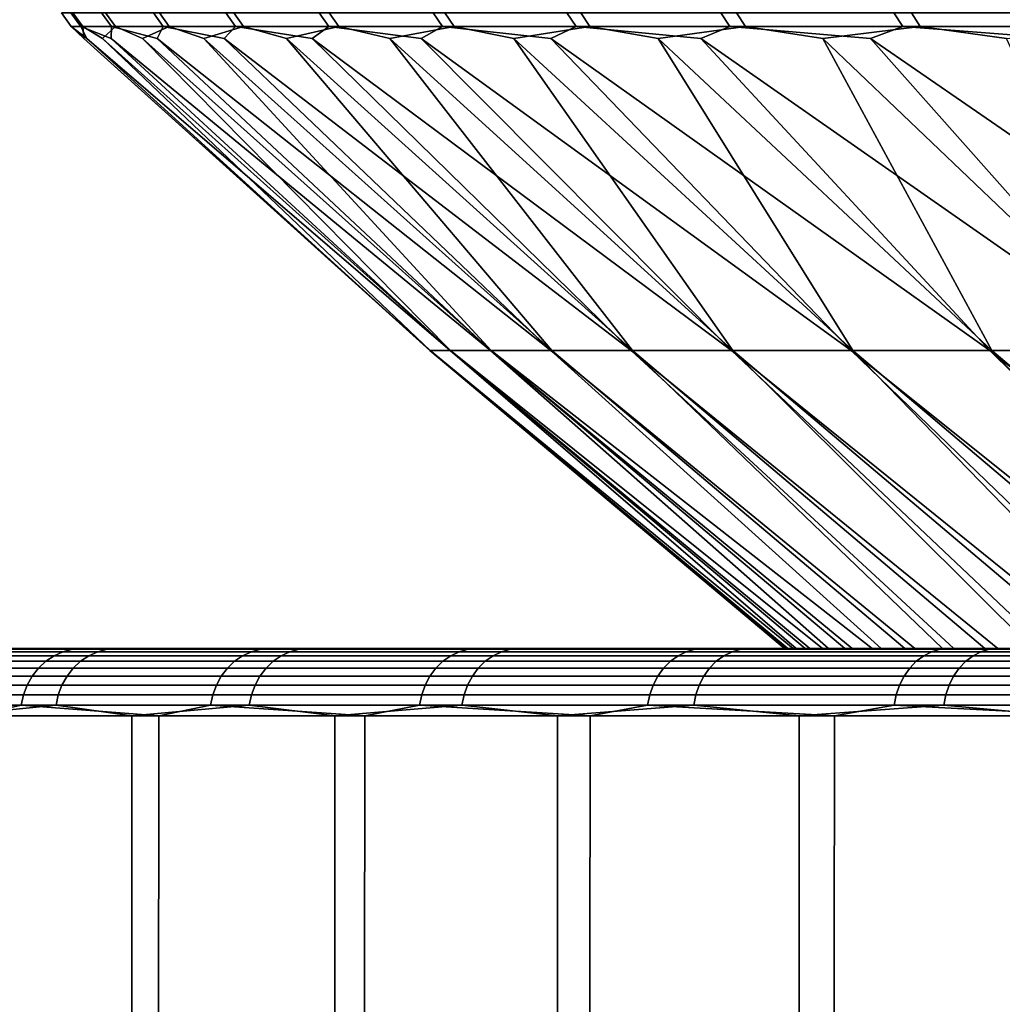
# Model space of a CAD drawing. Header units: metres. Extents: x -240 to 45, y -77 to 27.
# Tile 633 of 656: x 1.2 to 3.4, y -62.74 to -60.55. Entities that reach past the tile are written whole.
import ezdxf

# ---------------------------------------------------------------- set-up
doc = ezdxf.new("R2010")
doc.units = ezdxf.units.M
doc.layers.add('solid_102011X2', color=7, linetype='CONTINUOUS')

msp = doc.modelspace()

# ---------------------------------------------------------------- linework, layer by layer
at = {"layer": 'solid_102011X2'}
for points in [[(1.31918, -60.562321, 101.644112), (1.344963, -60.562321, 102.568932), (1.323127, -60.532379, 102.570091), (1.297312, -60.532379, 101.644165)], [(1.340475, -60.562321, 100.719177), (1.31918, -60.562321, 101.644112), (1.297312, -60.532379, 101.644165), (1.318634, -60.532379, 100.718117)], [(1.408796, -60.562321, 99.796524), (1.340475, -60.562321, 100.719177), (1.318634, -60.532379, 100.718117), (1.387037, -60.532379, 99.794357)], [(1.344963, -60.562321, 102.568932), (1.41776, -60.562321, 103.491241), (1.396012, -60.532379, 103.493515), (1.323127, -60.532379, 102.570091)], [(1.523964, -60.562321, 98.878548), (1.408796, -60.562321, 99.796524), (1.387037, -60.532379, 99.794357), (1.502343, -60.532379, 98.875275)], [(1.41776, -60.562321, 103.491241), (1.537381, -60.562321, 104.408646), (1.515777, -60.532379, 104.412025), (1.396012, -60.532379, 103.493515)], [(1.685682, -60.562321, 97.967613), (1.523964, -60.562321, 98.878548), (1.502343, -60.532379, 98.875275), (1.664256, -60.532379, 97.963242)], [(1.537381, -60.562321, 104.408646), (1.703517, -60.562321, 105.318787), (1.682113, -60.532379, 105.323257), (1.515777, -60.532379, 104.412025)], [(1.89353, -60.562321, 97.066086), (1.685682, -60.562321, 97.967613), (1.664256, -60.532379, 97.963242), (1.872354, -60.532379, 97.060631)], [(1.703517, -60.562321, 105.318787), (1.915738, -60.562321, 106.219299), (1.894588, -60.532379, 106.224854), (1.682113, -60.532379, 105.323257)], [(2.146971, -60.562321, 96.1763), (1.89353, -60.562321, 97.066086), (1.872354, -60.532379, 97.060631), (2.126099, -60.532379, 96.169777)], [(1.915738, -60.562321, 106.219299), (2.173493, -60.562321, 107.107841), (2.152654, -60.532379, 107.114471), (1.894588, -60.532379, 106.224854)], [(2.445348, -60.562321, 95.300552), (2.146971, -60.562321, 96.1763), (2.126099, -60.532379, 96.169777), (2.424835, -60.532379, 95.292976)], [(2.173493, -60.562321, 107.107841), (2.476116, -60.562321, 107.982124), (2.455641, -60.532379, 107.989807), (2.152654, -60.532379, 107.114471)], [(2.787888, -60.562321, 94.441124), (2.445348, -60.562321, 95.300552), (2.424835, -60.532379, 95.292976), (2.767788, -60.532379, 94.432518)], [(2.476116, -60.562321, 107.982124), (2.822823, -60.562321, 108.839882), (2.802764, -60.532379, 108.848595), (2.455641, -60.532379, 107.989807)], [(3.173705, -60.562321, 93.600235), (2.787888, -60.562321, 94.441124), (2.767788, -60.532379, 94.432518), (3.154068, -60.532379, 93.590614)], [(2.822823, -60.562321, 108.839882), (3.212715, -60.562321, 109.678894), (3.193126, -60.532379, 109.688614), (2.802764, -60.532379, 108.848595)], [(3.601799, -60.562321, 92.78006), (3.173705, -60.562321, 93.600235), (3.154068, -60.532379, 93.590614), (3.582678, -60.532379, 92.769447)], [(3.212715, -60.562321, 109.678894), (3.644784, -60.562321, 110.496986), (3.625715, -60.532379, 110.507683), (3.193126, -60.532379, 109.688614)], [(1.31918, -60.562321, 101.644112), (1.35413, -60.589287, 101.00769), (2.119257, -61.284962, 101.162712), (1.347655, -60.589287, 101.940277)], [(1.31918, -60.562321, 101.644112), (1.340475, -60.562321, 100.719177), (1.35413, -60.589287, 101.00769)], [(1.344963, -60.562321, 102.568932), (1.31918, -60.562321, 101.644112), (1.347655, -60.589287, 101.940277)], [(1.340475, -60.562321, 100.719177), (1.408486, -60.589287, 100.076668), (2.164147, -61.284962, 100.277252), (1.35413, -60.589287, 101.00769)], [(1.340475, -60.562321, 100.719177), (1.408796, -60.562321, 99.796524), (1.408486, -60.589287, 100.076668)], [(1.344963, -60.562321, 102.568932), (1.347655, -60.589287, 101.940277), (2.119563, -61.284962, 102.049309), (1.389077, -60.589287, 102.871964)], [(1.41776, -60.562321, 103.491241), (1.344963, -60.562321, 102.568932), (1.389077, -60.589287, 102.871964)], [(1.41776, -60.562321, 103.491241), (1.389077, -60.589287, 102.871964), (2.165066, -61.284962, 102.934731), (1.478288, -60.589287, 103.800301)], [(1.408796, -60.562321, 99.796524), (1.510579, -60.589287, 99.149666), (2.254117, -61.284962, 99.395233), (1.408486, -60.589287, 100.076668)], [(1.408796, -60.562321, 99.796524), (1.523964, -60.562321, 98.878548), (1.510579, -60.589287, 99.149666)], [(1.537381, -60.562321, 104.408646), (1.41776, -60.562321, 103.491241), (1.478288, -60.589287, 103.800301)], [(1.537381, -60.562321, 104.408646), (1.478288, -60.589287, 103.800301), (2.255646, -61.284962, 103.816689), (1.615051, -60.589287, 104.722824)], [(1.523964, -60.562321, 98.878548), (1.66014, -60.589287, 98.229126), (2.388933, -61.284962, 98.518951), (1.510579, -60.589287, 99.149666)], [(1.523964, -60.562321, 98.878548), (1.685682, -60.562321, 97.967613), (1.66014, -60.589287, 98.229126)], [(1.703517, -60.562321, 105.318787), (1.537381, -60.562321, 104.408646), (1.615051, -60.589287, 104.722824)], [(1.703517, -60.562321, 105.318787), (1.615051, -60.589287, 104.722824), (2.391068, -61.284962, 104.692879), (1.799007, -60.589287, 105.637108)], [(1.685682, -60.562321, 97.967613), (1.856773, -60.589287, 97.317482), (2.568245, -61.284962, 97.650681), (1.66014, -60.589287, 98.229126)], [(1.685682, -60.562321, 97.967613), (1.89353, -60.562321, 97.066086), (1.856773, -60.589287, 97.317482)], [(1.915738, -60.562321, 106.219299), (1.703517, -60.562321, 105.318787), (1.799007, -60.589287, 105.637108)], [(1.915738, -60.562321, 106.219299), (1.799007, -60.589287, 105.637108), (2.570981, -61.284962, 105.561028), (2.029669, -60.589287, 106.540741)], [(1.89353, -60.562321, 97.066086), (2.099961, -60.589287, 96.417137), (2.791586, -61.284962, 96.792679), (1.856773, -60.589287, 97.317482)], [(1.89353, -60.562321, 97.066086), (2.146971, -60.562321, 96.1763), (2.099961, -60.589287, 96.417137)], [(2.173493, -60.562321, 107.107841), (1.915738, -60.562321, 106.219299), (2.029669, -60.589287, 106.540741)], [(2.173493, -60.562321, 107.107841), (2.029669, -60.589287, 106.540741), (2.794915, -61.284962, 106.418877), (2.306429, -60.589287, 107.431343)], [(2.146971, -60.562321, 96.1763), (2.389062, -60.589287, 95.530472), (3.058376, -61.284962, 95.947174), (2.099961, -60.589287, 96.417137)], [(2.146971, -60.562321, 96.1763), (2.445348, -60.562321, 95.300552), (2.389062, -60.589287, 95.530472)], [(2.476116, -60.562321, 107.982124), (2.173493, -60.562321, 107.107841), (2.306429, -60.589287, 107.431343)], [(2.476116, -60.562321, 107.982124), (2.306429, -60.589287, 107.431343), (3.062289, -61.284962, 107.264198), (2.628557, -60.589287, 108.306549)], [(2.445348, -60.562321, 95.300552), (2.723312, -60.589287, 94.659813), (3.36792, -61.284962, 95.116371), (2.389062, -60.589287, 95.530472)], [(2.445348, -60.562321, 95.300552), (2.787888, -60.562321, 94.441124), (2.723312, -60.589287, 94.659813)], [(2.822823, -60.562321, 108.839882), (2.476116, -60.562321, 107.982124), (2.628557, -60.589287, 108.306549)], [(2.822823, -60.562321, 108.839882), (2.628557, -60.589287, 108.306549), (3.372408, -61.284962, 108.094788), (2.995203, -60.589287, 109.164062)], [(2.787888, -60.562321, 94.441124), (3.10183, -60.589287, 93.807472), (3.719414, -61.284962, 94.302429), (2.723312, -60.589287, 94.659813)], [(2.787888, -60.562321, 94.441124), (3.173705, -60.562321, 93.600235), (3.10183, -60.589287, 93.807472)], [(3.212715, -60.562321, 109.678894), (2.822823, -60.562321, 108.839882), (2.995203, -60.589287, 109.164062)], [(3.212715, -60.562321, 109.678894), (2.995203, -60.589287, 109.164062), (3.724465, -61.284962, 108.908485), (3.405399, -60.589287, 110.001617)], [(3.173705, -60.562321, 93.600235), (3.523617, -60.589287, 92.9757), (4.111944, -61.284962, 93.507462), (3.10183, -60.589287, 93.807472)], [(3.173705, -60.562321, 93.600235), (3.601799, -60.562321, 92.78006), (3.523617, -60.589287, 92.9757)], [(3.644784, -60.562321, 110.496986), (3.212715, -60.562321, 109.678894), (3.405399, -60.589287, 110.001617)], [(1.347655, -60.589287, 101.940277), (2.119257, -61.284962, 101.162712), (2.119563, -61.284962, 102.049309)], [(1.35413, -60.589287, 101.00769), (2.164147, -61.284962, 100.277252), (2.119257, -61.284962, 101.162712)], [(1.389077, -60.589287, 102.871964), (2.119563, -61.284962, 102.049309), (2.165066, -61.284962, 102.934731)], [(1.408486, -60.589287, 100.076668), (2.254117, -61.284962, 99.395233), (2.164147, -61.284962, 100.277252)], [(1.478288, -60.589287, 103.800301), (2.165066, -61.284962, 102.934731), (2.255646, -61.284962, 103.816689)], [(1.510579, -60.589287, 99.149666), (2.388933, -61.284962, 98.518951), (2.254117, -61.284962, 99.395233)], [(1.615051, -60.589287, 104.722824), (2.255646, -61.284962, 103.816689), (2.391068, -61.284962, 104.692879)], [(1.66014, -60.589287, 98.229126), (2.568245, -61.284962, 97.650681), (2.388933, -61.284962, 98.518951)], [(1.799007, -60.589287, 105.637108), (2.391068, -61.284962, 104.692879), (2.570981, -61.284962, 105.561028)], [(1.856773, -60.589287, 97.317482), (2.791586, -61.284962, 96.792679), (2.568245, -61.284962, 97.650681)], [(2.029669, -60.589287, 106.540741), (2.570981, -61.284962, 105.561028), (2.794915, -61.284962, 106.418877)], [(2.099961, -60.589287, 96.417137), (3.058376, -61.284962, 95.947174), (2.791586, -61.284962, 96.792679)], [(2.306429, -60.589287, 107.431343), (2.794915, -61.284962, 106.418877), (3.062289, -61.284962, 107.264198)], [(2.389062, -60.589287, 95.530472), (3.36792, -61.284962, 95.116371), (3.058376, -61.284962, 95.947174)], [(2.628557, -60.589287, 108.306549), (3.062289, -61.284962, 107.264198), (3.372408, -61.284962, 108.094788)], [(2.723312, -60.589287, 94.659813), (3.719414, -61.284962, 94.302429), (3.36792, -61.284962, 95.116371)], [(2.995203, -60.589287, 109.164062), (3.372408, -61.284962, 108.094788), (3.724465, -61.284962, 108.908485)], [(3.10183, -60.589287, 93.807472), (4.111944, -61.284962, 93.507462), (3.719414, -61.284962, 94.302429)], [(2.119563, -61.284962, 102.049309), (2.119257, -61.284962, 101.162712), (2.909798, -61.950001, 101.538139), (2.913902, -61.950001, 101.974129)], [(2.119257, -61.284962, 101.162712), (2.91715, -61.950001, 101.10231), (2.909798, -61.950001, 101.538139)], [(2.119257, -61.284962, 101.162712), (2.164147, -61.284962, 100.277252), (2.935954, -61.950001, 100.66671), (2.91715, -61.950001, 101.10231)], [(2.165066, -61.284962, 102.934731), (2.119563, -61.284962, 102.049309), (2.929456, -61.950001, 102.409737), (2.956456, -61.950001, 102.84491)], [(2.119563, -61.284962, 102.049309), (2.913902, -61.950001, 101.974129), (2.929456, -61.950001, 102.409737)], [(2.164147, -61.284962, 100.277252), (2.966193, -61.950001, 100.231857), (2.935954, -61.950001, 100.66671)], [(2.164147, -61.284962, 100.277252), (2.254117, -61.284962, 99.395233), (3.00785, -61.950001, 99.797874), (2.966193, -61.950001, 100.231857)], [(2.255646, -61.284962, 103.816689), (2.165066, -61.284962, 102.934731), (2.994873, -61.950001, 103.279106), (3.044696, -61.950001, 103.71225)], [(2.165066, -61.284962, 102.934731), (2.956456, -61.950001, 102.84491), (2.994873, -61.950001, 103.279106)], [(2.254117, -61.284962, 99.395233), (3.060894, -61.950001, 99.365181), (3.00785, -61.950001, 99.797874)], [(2.254117, -61.284962, 99.395233), (2.388933, -61.284962, 98.518951), (3.125288, -61.950001, 98.934021), (3.060894, -61.950001, 99.365181)], [(2.255646, -61.284962, 103.816689), (3.105871, -61.950001, 104.143845), (3.178375, -61.950001, 104.573753), (2.391068, -61.284962, 104.692879)], [(2.255646, -61.284962, 103.816689), (3.044696, -61.950001, 103.71225), (3.105871, -61.950001, 104.143845)], [(2.388933, -61.284962, 98.518951), (3.200994, -61.950001, 98.504684), (3.125288, -61.950001, 98.934021)], [(2.388933, -61.284962, 98.518951), (2.568245, -61.284962, 97.650681), (3.287943, -61.950001, 98.077522), (3.200994, -61.950001, 98.504684)], [(2.570981, -61.284962, 105.561028), (2.391068, -61.284962, 104.692879), (3.178375, -61.950001, 104.573753), (3.262142, -61.950001, 105.001556)], [(2.568245, -61.284962, 97.650681), (3.386104, -61.950001, 97.652733), (3.287943, -61.950001, 98.077522)], [(2.568245, -61.284962, 97.650681), (2.791586, -61.284962, 96.792679), (3.495368, -61.950001, 97.230743), (3.386104, -61.950001, 97.652733)], [(2.794915, -61.284962, 106.418877), (2.570981, -61.284962, 105.561028), (3.357123, -61.950001, 105.427032), (3.463256, -61.950001, 105.849876)], [(2.570981, -61.284962, 105.561028), (3.262142, -61.950001, 105.001556), (3.357123, -61.950001, 105.427032)], [(2.791586, -61.284962, 96.792679), (3.615713, -61.950001, 96.811676), (3.495368, -61.950001, 97.230743)], [(2.791586, -61.284962, 96.792679), (3.058376, -61.284962, 95.947174), (3.746991, -61.950001, 96.396027), (3.615713, -61.950001, 96.811676)], [(3.062289, -61.284962, 107.264198), (2.794915, -61.284962, 106.418877), (3.580449, -61.950001, 106.269745), (3.708655, -61.950001, 106.686455)], [(2.794915, -61.284962, 106.418877), (3.463256, -61.950001, 105.849876), (3.580449, -61.950001, 106.269745)], [(3.058376, -61.284962, 95.947174), (3.889185, -61.950001, 95.983856), (3.746991, -61.950001, 96.396027)], [(3.058376, -61.284962, 95.947174), (3.36792, -61.284962, 95.116371), (4.042118, -61.950001, 95.575676), (3.889185, -61.950001, 95.983856)], [(3.372408, -61.284962, 108.094788), (3.062289, -61.284962, 107.264198), (3.847737, -61.950001, 107.099571), (3.997663, -61.950001, 107.508987)], [(3.062289, -61.284962, 107.264198), (3.708655, -61.950001, 106.686455), (3.847737, -61.950001, 107.099571)], [(3.36792, -61.284962, 95.116371), (4.205767, -61.950001, 95.171539), (4.042118, -61.950001, 95.575676)], [(3.36792, -61.284962, 95.116371), (3.719414, -61.284962, 94.302429), (4.379933, -61.950001, 94.771957), (4.205767, -61.950001, 95.171539)], [(3.724465, -61.284962, 108.908485), (3.372408, -61.284962, 108.094788), (4.158251, -61.950001, 107.914223), (4.329479, -61.950001, 108.315201)], [(3.372408, -61.284962, 108.094788), (3.997663, -61.950001, 107.508987), (4.158251, -61.950001, 107.914223)], [(-0.202733, -61.950001, 103.021446), (3.178375, -61.950001, 104.573753), (3.105871, -61.950001, 104.143845), (-0.249099, -61.950001, 102.037315)], [(-0.249099, -61.950001, 102.037315), (3.105871, -61.950001, 104.143845), (3.044696, -61.950001, 103.71225)], [(-0.249099, -61.950001, 102.037315), (3.044696, -61.950001, 103.71225), (2.994873, -61.950001, 103.279106)], [(-0.249099, -61.950001, 102.037315), (2.994873, -61.950001, 103.279106), (2.956456, -61.950001, 102.84491), (-0.246338, -61.950001, 101.052017)], [(-0.246338, -61.950001, 101.052017), (2.956456, -61.950001, 102.84491), (2.929456, -61.950001, 102.409737)], [(-0.246338, -61.950001, 101.052017), (2.929456, -61.950001, 102.409737), (2.913902, -61.950001, 101.974129), (-0.194441, -61.950001, 100.067978)], [(-0.107356, -61.950001, 104.002045), (3.357123, -61.950001, 105.427032), (3.262142, -61.950001, 105.001556), (-0.202733, -61.950001, 103.021446)], [(-0.202733, -61.950001, 103.021446), (3.262142, -61.950001, 105.001556), (3.178375, -61.950001, 104.573753)], [(-0.194441, -61.950001, 100.067978), (2.913902, -61.950001, 101.974129), (2.909798, -61.950001, 101.538139)], [(-0.194441, -61.950001, 100.067978), (2.909798, -61.950001, 101.538139), (2.91715, -61.950001, 101.10231)], [(-0.194441, -61.950001, 100.067978), (2.91715, -61.950001, 101.10231), (2.935954, -61.950001, 100.66671), (-0.093542, -61.950001, 99.087784)], [(0.0368, -61.950001, 104.976692), (3.708655, -61.950001, 106.686455), (3.580449, -61.950001, 106.269745), (-0.107356, -61.950001, 104.002045)], [(-0.107356, -61.950001, 104.002045), (3.580449, -61.950001, 106.269745), (3.463256, -61.950001, 105.849876)], [(-0.107356, -61.950001, 104.002045), (3.463256, -61.950001, 105.849876), (3.357123, -61.950001, 105.427032)], [(-0.093542, -61.950001, 99.087784), (2.935954, -61.950001, 100.66671), (2.966193, -61.950001, 100.231857)], [(-0.093542, -61.950001, 99.087784), (2.966193, -61.950001, 100.231857), (3.00785, -61.950001, 99.797874), (0.056071, -61.950001, 98.114059)], [(0.229375, -61.950001, 105.942955), (4.158251, -61.950001, 107.914223), (3.997663, -61.950001, 107.508987), (0.0368, -61.950001, 104.976692)], [(0.0368, -61.950001, 104.976692), (3.997663, -61.950001, 107.508987), (3.847737, -61.950001, 107.099571)], [(0.0368, -61.950001, 104.976692), (3.847737, -61.950001, 107.099571), (3.708655, -61.950001, 106.686455)], [(0.056071, -61.950001, 98.114059), (3.00785, -61.950001, 99.797874), (3.060894, -61.950001, 99.365181)], [(0.056071, -61.950001, 98.114059), (3.060894, -61.950001, 99.365181), (3.125288, -61.950001, 98.934021), (0.253992, -61.950001, 97.149231)], [(0.46989, -61.950001, 106.898407), (4.703187, -61.950001, 109.102867), (4.511133, -61.950001, 108.711433), (0.229375, -61.950001, 105.942955)], [(0.229375, -61.950001, 105.942955), (4.511133, -61.950001, 108.711433), (4.329479, -61.950001, 108.315201)], [(0.229375, -61.950001, 105.942955), (4.329479, -61.950001, 108.315201), (4.158251, -61.950001, 107.914223)], [(0.253992, -61.950001, 97.149231), (3.125288, -61.950001, 98.934021), (3.200994, -61.950001, 98.504684)], [(0.253992, -61.950001, 97.149231), (3.200994, -61.950001, 98.504684), (3.287943, -61.950001, 98.077522)], [(0.253992, -61.950001, 97.149231), (3.287943, -61.950001, 98.077522), (3.386104, -61.950001, 97.652733), (0.49979, -61.950001, 96.195351)], [(0.757745, -61.950001, 107.840675), (5.33999, -61.950001, 110.244812), (5.117754, -61.950001, 109.869804), (0.46989, -61.950001, 106.898407)], [(0.46989, -61.950001, 106.898407), (5.117754, -61.950001, 109.869804), (4.905409, -61.950001, 109.489014)], [(0.46989, -61.950001, 106.898407), (4.905409, -61.950001, 109.489014), (4.703187, -61.950001, 109.102867)], [(0.49979, -61.950001, 96.195351), (3.386104, -61.950001, 97.652733), (3.495368, -61.950001, 97.230743)], [(0.49979, -61.950001, 96.195351), (3.495368, -61.950001, 97.230743), (3.615713, -61.950001, 96.811676), (0.792995, -61.950001, 95.254448)], [(1.092224, -61.950001, 108.767426), (6.06477, -61.950001, 111.333099), (5.813675, -61.950001, 110.97673), (0.757745, -61.950001, 107.840675)], [(0.757745, -61.950001, 107.840675), (5.813675, -61.950001, 110.97673), (5.572034, -61.950001, 110.613899)], [(0.757745, -61.950001, 107.840675), (5.572034, -61.950001, 110.613899), (5.33999, -61.950001, 110.244812)], [(0.792995, -61.950001, 95.254448), (3.615713, -61.950001, 96.811676), (3.746991, -61.950001, 96.396027)], [(0.792995, -61.950001, 95.254448), (3.746991, -61.950001, 96.396027), (3.889185, -61.950001, 95.983856), (1.132868, -61.950001, 94.329063)], [(1.307917, -61.951283, 93.852341), (1.291789, -61.950001, 93.840294), (0.874863, -61.950001, 94.735107), (0.927286, -61.950001, 94.758484)], [(0.946654, -61.951817, 94.478165), (0.874863, -61.950001, 94.735107), (1.291789, -61.950001, 93.840294), (1.240653, -61.950001, 93.814194)], [(0.898786, -61.951283, 108.30619), (0.879645, -61.950001, 108.31076), (1.184185, -61.950001, 109.252022), (1.237685, -61.950001, 109.231499)], [(0.898786, -61.951283, 108.30619), (1.237685, -61.950001, 109.231499), (1.256509, -61.951283, 109.225822)], [(1.092224, -61.950001, 108.767426), (0.898786, -61.951283, 108.30619), (1.256509, -61.951283, 109.225822)], [(0.92526, -61.957291, 94.469948), (1.300834, -61.957291, 93.55954), (1.280915, -61.966286, 93.550743), (0.904929, -61.966286, 94.462143)], [(1.300834, -61.957291, 93.55954), (0.92526, -61.957291, 94.469948), (0.946654, -61.951817, 94.478165), (1.321796, -61.951817, 93.568802)], [(1.307917, -61.951283, 93.852341), (0.927286, -61.950001, 94.758484), (0.944052, -61.951283, 94.769562)], [(1.132868, -61.950001, 94.329063), (1.307917, -61.951283, 93.852341), (0.944052, -61.951283, 94.769562)], [(1.321796, -61.951817, 93.568802), (0.946654, -61.951817, 94.478165), (1.240653, -61.950001, 93.814194)], [(1.378272, -61.957291, 109.813499), (0.99404, -61.957291, 108.906715), (0.973785, -61.966286, 108.914711), (1.358438, -61.966286, 109.822487)], [(0.99404, -61.957291, 108.906715), (1.378272, -61.957291, 109.813499), (1.399145, -61.951817, 109.804039), (1.015356, -61.951817, 108.8983)], [(1.015356, -61.951817, 108.8983), (1.399145, -61.951817, 109.804039), (1.184185, -61.950001, 109.252022)], [(1.4725, -61.950001, 109.676346), (7.455752, -61.950001, 113.009415), (7.16009, -61.950001, 112.688972), (1.092224, -61.950001, 108.767426)], [(1.092224, -61.950001, 108.767426), (7.16009, -61.950001, 112.688972), (6.87302, -61.950001, 112.360947)], [(1.092224, -61.950001, 108.767426), (6.87302, -61.950001, 112.360947), (6.594609, -61.950001, 112.025429)], [(1.092224, -61.950001, 108.767426), (6.594609, -61.950001, 112.025429), (6.325157, -61.950001, 111.682762)], [(1.092224, -61.950001, 108.767426), (6.325157, -61.950001, 111.682762), (6.06477, -61.950001, 111.333099)], [(1.4725, -61.950001, 109.676346), (1.092224, -61.950001, 108.767426), (1.256509, -61.951283, 109.225822)], [(1.132868, -61.950001, 94.329063), (3.889185, -61.950001, 95.983856), (4.042118, -61.950001, 95.575676)], [(1.132868, -61.950001, 94.329063), (4.042118, -61.950001, 95.575676), (4.205767, -61.950001, 95.171539)], [(1.132868, -61.950001, 94.329063), (4.205767, -61.950001, 95.171539), (4.379933, -61.950001, 94.771957), (1.518303, -61.950001, 93.422188)], [(1.132868, -61.950001, 94.329063), (1.518303, -61.950001, 93.422188), (1.307917, -61.951283, 93.852341)], [(1.399145, -61.951817, 109.804039), (1.588872, -61.950001, 110.156517), (1.237685, -61.950001, 109.231499), (1.184185, -61.950001, 109.252022)], [(1.256509, -61.951283, 109.225822), (1.237685, -61.950001, 109.231499), (1.588872, -61.950001, 110.156517), (1.641221, -61.950001, 110.133224)], [(1.717088, -61.951283, 92.954414), (1.701655, -61.950001, 92.941429), (1.240653, -61.950001, 93.814194), (1.291789, -61.950001, 93.840294)], [(1.321796, -61.951817, 93.568802), (1.240653, -61.950001, 93.814194), (1.701655, -61.950001, 92.941429), (1.651946, -61.950001, 92.912682)], [(1.256509, -61.951283, 109.225822), (1.641221, -61.950001, 110.133224), (1.659666, -61.951283, 110.126465)], [(1.4725, -61.950001, 109.676346), (1.256509, -61.951283, 109.225822), (1.659666, -61.951283, 110.126465)], [(1.300834, -61.957291, 93.55954), (1.720999, -61.957291, 92.668831), (1.701539, -61.966286, 92.659058), (1.280915, -61.966286, 93.550743)], [(1.717088, -61.951283, 92.954414), (1.291789, -61.950001, 93.840294), (1.307917, -61.951283, 93.852341)], [(1.720999, -61.957291, 92.668831), (1.300834, -61.957291, 93.55954), (1.321796, -61.951817, 93.568802), (1.741477, -61.951817, 92.679123)], [(1.518303, -61.950001, 93.422188), (1.717088, -61.951283, 92.954414), (1.307917, -61.951283, 93.852341)], [(1.741477, -61.951817, 92.679123), (1.321796, -61.951817, 93.568802), (1.651946, -61.950001, 92.912682)], [(1.806905, -61.957291, 110.700165), (1.378272, -61.957291, 109.813499), (1.358438, -61.966286, 109.822487), (1.787539, -61.966286, 110.710121)], [(1.378272, -61.957291, 109.813499), (1.806905, -61.957291, 110.700165), (1.827284, -61.951817, 110.689682), (1.399145, -61.951817, 109.804039)], [(1.399145, -61.951817, 109.804039), (1.827284, -61.951817, 110.689682), (1.588872, -61.950001, 110.156517)], [(10.463417, -61.950001, 115.515121), (10.464266, -61.950001, 115.513809), (10.101808, -61.950001, 115.271599), (1.4725, -61.950001, 109.676346)], [(1.4725, -61.950001, 109.676346), (10.101808, -61.950001, 115.271599), (9.745815, -61.950001, 115.019928)], [(1.4725, -61.950001, 109.676346), (9.745815, -61.950001, 115.019928), (9.396602, -61.950001, 114.759026)], [(1.4725, -61.950001, 109.676346), (9.396602, -61.950001, 114.759026), (9.054302, -61.950001, 114.488991)], [(1.4725, -61.950001, 109.676346), (9.054302, -61.950001, 114.488991), (8.719289, -61.950001, 114.210114)], [(1.4725, -61.950001, 109.676346), (8.719289, -61.950001, 114.210114), (8.391637, -61.950001, 113.922455)], [(1.4725, -61.950001, 109.676346), (8.391637, -61.950001, 113.922455), (8.071743, -61.950001, 113.626373)], [(1.4725, -61.950001, 109.676346), (8.071743, -61.950001, 113.626373), (7.759651, -61.950001, 113.321899)], [(1.4725, -61.950001, 109.676346), (7.759651, -61.950001, 113.321899), (7.455752, -61.950001, 113.009415)], [(10.463417, -61.950001, 115.515121), (1.4725, -61.950001, 109.676346), (1.897626, -61.950001, 110.565186)], [(1.897626, -61.950001, 110.565186), (1.4725, -61.950001, 109.676346), (1.659666, -61.951283, 110.126465)], [(1.518303, -61.950001, 93.422188), (4.379933, -61.950001, 94.771957), (4.56458, -61.950001, 94.376991)], [(1.518303, -61.950001, 93.422188), (4.56458, -61.950001, 94.376991), (4.759505, -61.950001, 93.987091), (1.947917, -61.950001, 92.536758)], [(1.518303, -61.950001, 93.422188), (1.947917, -61.950001, 92.536758), (1.717088, -61.951283, 92.954414)], [(1.827284, -61.951817, 110.689682), (2.03819, -61.950001, 111.039688), (1.641221, -61.950001, 110.133224), (1.588872, -61.950001, 110.156517)], [(1.659666, -61.951283, 110.126465), (1.641221, -61.950001, 110.133224), (2.03819, -61.950001, 111.039688), (2.089245, -61.950001, 111.013695)], [(2.107718, -61.950001, 92.032822), (1.651946, -61.950001, 92.912682), (2.155862, -61.950001, 92.064133), (2.65328, -61.950001, 91.210587)], [(2.170546, -61.951283, 92.078018), (2.155862, -61.950001, 92.064133), (1.651946, -61.950001, 92.912682), (1.701655, -61.950001, 92.941429)], [(1.741477, -61.951817, 92.679123), (1.651946, -61.950001, 92.912682), (2.107718, -61.950001, 92.032822)], [(1.659666, -61.951283, 110.126465), (2.089245, -61.950001, 111.013695), (2.107252, -61.951283, 111.005875)], [(1.897626, -61.950001, 110.565186), (1.659666, -61.951283, 110.126465), (2.107252, -61.951283, 111.005875)], [(1.720999, -61.957291, 92.668831), (2.184724, -61.957291, 91.800011), (2.165772, -61.966286, 91.789284), (1.701539, -61.966286, 92.659058)], [(2.170546, -61.951283, 92.078018), (1.701655, -61.950001, 92.941429), (1.717088, -61.951283, 92.954414)], [(1.947917, -61.950001, 92.536758), (2.170546, -61.951283, 92.078018), (1.717088, -61.951283, 92.954414)], [(2.184724, -61.957291, 91.800011), (1.720999, -61.957291, 92.668831), (1.741477, -61.951817, 92.679123), (2.204668, -61.951817, 91.811295)], [(2.204668, -61.951817, 91.811295), (1.741477, -61.951817, 92.679123), (2.107718, -61.950001, 92.032822)], [(2.278888, -61.957291, 111.564529), (1.806905, -61.957291, 110.700165), (1.787539, -61.966286, 110.710121), (2.260039, -61.966286, 111.575439)], [(1.806905, -61.957291, 110.700165), (2.278888, -61.957291, 111.564529), (2.298723, -61.951817, 111.553055), (1.827284, -61.951817, 110.689682)], [(1.827284, -61.951817, 110.689682), (2.298723, -61.951817, 111.553055), (2.03819, -61.950001, 111.039688)], [(2.366544, -61.950001, 111.431725), (1.897626, -61.950001, 110.565186), (2.107252, -61.951283, 111.005875)], [(18.469425, -61.950001, 121.327042), (19.454334, -61.950001, 121.353889), (10.463417, -61.950001, 115.515121), (1.897626, -61.950001, 110.565186)], [(18.469425, -61.950001, 121.327042), (1.897626, -61.950001, 110.565186), (2.366544, -61.950001, 111.431725)], [(2.420085, -61.950001, 91.67556), (1.947917, -61.950001, 92.536758), (4.759505, -61.950001, 93.987091), (4.964634, -61.950001, 93.602386)], [(1.947917, -61.950001, 92.536758), (2.420085, -61.950001, 91.67556), (2.170546, -61.951283, 92.078018)], [(2.298723, -61.951817, 111.553055), (2.531019, -61.950001, 111.89933), (2.089245, -61.950001, 111.013695), (2.03819, -61.950001, 111.039688)], [(2.107252, -61.951283, 111.005875), (2.089245, -61.950001, 111.013695), (2.531019, -61.950001, 111.89933), (2.580639, -61.950001, 111.870697)], [(2.107252, -61.951283, 111.005875), (2.580639, -61.950001, 111.870697), (2.598153, -61.951283, 111.861855)], [(2.366544, -61.950001, 111.431725), (2.107252, -61.951283, 111.005875), (2.598153, -61.951283, 111.861855)], [(3.148047, -61.950001, 90.346733), (2.107718, -61.950001, 92.032822), (2.65328, -61.950001, 91.210587), (3.730011, -61.950001, 89.544716)], [(3.148047, -61.950001, 90.346733), (2.606833, -61.950001, 91.176788), (2.107718, -61.950001, 92.032822)], [(2.204668, -61.951817, 91.811295), (2.107718, -61.950001, 92.032822), (2.606833, -61.950001, 91.176788)], [(2.170546, -61.951283, 92.078018), (2.667161, -61.951283, 91.225334), (2.65328, -61.950001, 91.210587), (2.155862, -61.950001, 92.064133)], [(2.184724, -61.957291, 91.800011), (2.690874, -61.957291, 90.955193), (2.672476, -61.966286, 90.943542), (2.165772, -61.966286, 91.789284)], [(2.420085, -61.950001, 91.67556), (2.667161, -61.951283, 91.225334), (2.170546, -61.951283, 92.078018)], [(2.690874, -61.957291, 90.955193), (2.184724, -61.957291, 91.800011), (2.204668, -61.951817, 91.811295), (2.710235, -61.951817, 90.967453)], [(2.710235, -61.951817, 90.967453), (2.204668, -61.951817, 91.811295), (2.606833, -61.950001, 91.176788)], [(2.793064, -61.957291, 112.404488), (2.278888, -61.957291, 111.564529), (2.260039, -61.966286, 111.575439), (2.774778, -61.966286, 112.416313)], [(2.278888, -61.957291, 111.564529), (2.793064, -61.957291, 112.404488), (2.812307, -61.951817, 112.392036), (2.298723, -61.951817, 111.553055)], [(2.298723, -61.951817, 111.553055), (2.812307, -61.951817, 112.392036), (2.531019, -61.950001, 111.89933)], [(2.878086, -61.950001, 112.273804), (2.366544, -61.950001, 111.431725), (2.598153, -61.951283, 111.861855)], [(17.487078, -61.950001, 121.251114), (2.366544, -61.950001, 111.431725), (2.878086, -61.950001, 112.273804)], [(18.469425, -61.950001, 121.327042), (2.366544, -61.950001, 111.431725), (17.487078, -61.950001, 121.251114)], [(2.420085, -61.950001, 91.67556), (4.964634, -61.950001, 93.602386), (5.179784, -61.950001, 93.223244)], [(2.93295, -61.950001, 90.841232), (2.420085, -61.950001, 91.67556), (5.179784, -61.950001, 93.223244), (5.404822, -61.950001, 92.849876)], [(2.420085, -61.950001, 91.67556), (2.93295, -61.950001, 90.841232), (2.667161, -61.951283, 91.225334)], [(2.812307, -61.951817, 112.392036), (3.066131, -61.950001, 112.733307), (2.580639, -61.950001, 111.870697), (2.531019, -61.950001, 111.89933)], [(2.598153, -61.951283, 111.861855), (2.580639, -61.950001, 111.870697), (3.066131, -61.950001, 112.733307), (3.114182, -61.950001, 112.702118)], [(2.598153, -61.951283, 111.861855), (3.114182, -61.950001, 112.702118), (3.131146, -61.951283, 112.692284)], [(2.878086, -61.950001, 112.273804), (2.598153, -61.951283, 111.861855), (3.131146, -61.951283, 112.692284)], [(2.710235, -61.951817, 90.967453), (2.606833, -61.950001, 91.176788), (3.148047, -61.950001, 90.346733)], [(3.205696, -61.951283, 90.398491), (3.19267, -61.950001, 90.382919), (3.730011, -61.950001, 89.544716), (2.65328, -61.950001, 91.210587)], [(3.205696, -61.951283, 90.398491), (2.65328, -61.950001, 91.210587), (2.667161, -61.951283, 91.225334)], [(2.93295, -61.950001, 90.841232), (3.205696, -61.951283, 90.398491), (2.667161, -61.951283, 91.225334)], [(2.690874, -61.957291, 90.955193), (3.238208, -61.957291, 90.136459), (3.220409, -61.966286, 90.123917), (2.672476, -61.966286, 90.943542)], [(3.238208, -61.957291, 90.136459), (2.690874, -61.957291, 90.955193), (2.710235, -61.951817, 90.967453), (3.256938, -61.951817, 90.149666)], [(3.256938, -61.951817, 90.149666), (2.710235, -61.951817, 90.967453), (3.148047, -61.950001, 90.346733)], [(3.348174, -61.957291, 113.217964), (2.793064, -61.957291, 112.404488), (2.774778, -61.966286, 112.416313), (3.330495, -61.966286, 113.230682)], [(2.793064, -61.957291, 112.404488), (3.348174, -61.957291, 113.217964), (3.366778, -61.951817, 113.204582), (2.812307, -61.951817, 112.392036)], [(2.812307, -61.951817, 112.392036), (3.366778, -61.951817, 113.204582), (3.066131, -61.950001, 112.733307)], [(3.430979, -61.950001, 113.089333), (2.878086, -61.950001, 112.273804), (3.131146, -61.951283, 112.692284)], [(16.509737, -61.950001, 121.126305), (2.878086, -61.950001, 112.273804), (3.430979, -61.950001, 113.089333)], [(17.487078, -61.950001, 121.251114), (2.878086, -61.950001, 112.273804), (16.509737, -61.950001, 121.126305)], [(2.93295, -61.950001, 90.841232), (5.404822, -61.950001, 92.849876), (5.639609, -61.950001, 92.482536)], [(3.478198, -61.950001, 90.044914), (2.93295, -61.950001, 90.841232), (5.639609, -61.950001, 92.482536), (5.883936, -61.950001, 92.121529)], [(2.93295, -61.950001, 90.841232), (3.478198, -61.950001, 90.044914), (3.205696, -61.951283, 90.398491)], [(3.366778, -61.951817, 113.204582), (3.642197, -61.950001, 113.539536), (3.114182, -61.950001, 112.702118), (3.066131, -61.950001, 112.733307)], [(3.131146, -61.951283, 112.692284), (3.114182, -61.950001, 112.702118), (3.642197, -61.950001, 113.539536), (3.688547, -61.950001, 113.505875)], [(3.131146, -61.951283, 112.692284), (3.688547, -61.950001, 113.505875), (3.704905, -61.951283, 113.495087)], [(3.430979, -61.950001, 113.089333), (3.131146, -61.951283, 112.692284), (3.704905, -61.951283, 113.495087)], [(3.256938, -61.951817, 90.149666), (3.148047, -61.950001, 90.346733), (3.730011, -61.950001, 89.544716)], [(3.730011, -61.950001, 89.544716), (3.19267, -61.950001, 90.382919), (3.772687, -61.950001, 89.583199)], [(3.205696, -61.951283, 90.398491), (3.78481, -61.951283, 89.599541), (3.772687, -61.950001, 89.583199), (3.19267, -61.950001, 90.382919)], [(3.478198, -61.950001, 90.044914), (3.78481, -61.951283, 89.599541), (3.205696, -61.951283, 90.398491)], [(3.238208, -61.957291, 90.136459), (3.825385, -61.957291, 89.345818), (3.808228, -61.966286, 89.332405), (3.220409, -61.966286, 90.123917)], [(3.825385, -61.957291, 89.345818), (3.238208, -61.957291, 90.136459), (3.256938, -61.951817, 90.149666), (3.843439, -61.951817, 89.359932)], [(3.843439, -61.951817, 89.359932), (3.256938, -61.951817, 90.149666), (3.730011, -61.950001, 89.544716)], [(3.942858, -61.957291, 114.002983), (3.348174, -61.957291, 113.217964), (3.330495, -61.966286, 113.230682), (3.92583, -61.966286, 114.016556)], [(3.348174, -61.957291, 113.217964), (3.942858, -61.957291, 114.002983), (3.960777, -61.951817, 113.988693), (3.366778, -61.951817, 113.204582)], [(3.366778, -61.951817, 113.204582), (3.960777, -61.951817, 113.988693), (3.642197, -61.950001, 113.539536)], [(0.886164, -61.978577, 94.454941), (1.262529, -61.978577, 93.542618), (1.246131, -61.993866, 93.535378), (0.869428, -61.993866, 94.448517)], [(0.904929, -61.966286, 94.462143), (1.280915, -61.966286, 93.550743), (1.262529, -61.978577, 93.542618), (0.886164, -61.978577, 94.454941)], [(1.34013, -61.978577, 109.830788), (0.95509, -61.978577, 108.922089), (0.938415, -61.993866, 108.928673), (1.323802, -61.993866, 109.838188)], [(1.358438, -61.966286, 109.822487), (0.973785, -61.966286, 108.914711), (0.95509, -61.978577, 108.922089), (1.34013, -61.978577, 109.830788)], [(1.262529, -61.978577, 93.542618), (1.683578, -61.978577, 92.65004), (1.667559, -61.993866, 92.641991), (1.246131, -61.993866, 93.535378)], [(1.280915, -61.966286, 93.550743), (1.701539, -61.966286, 92.659058), (1.683578, -61.978577, 92.65004), (1.262529, -61.978577, 93.542618)], [(1.769665, -61.978577, 110.719315), (1.34013, -61.978577, 109.830788), (1.323802, -61.993866, 109.838188), (1.753723, -61.993866, 110.727516)], [(1.787539, -61.966286, 110.710121), (1.358438, -61.966286, 109.822487), (1.34013, -61.978577, 109.830788), (1.769665, -61.978577, 110.719315)], [(1.683578, -61.978577, 92.65004), (2.14828, -61.978577, 91.779381), (2.132678, -61.993866, 91.770554), (1.667559, -61.993866, 92.641991)], [(1.701539, -61.966286, 92.659058), (2.165772, -61.966286, 91.789284), (2.14828, -61.978577, 91.779381), (1.683578, -61.978577, 92.65004)], [(2.242641, -61.978577, 111.585503), (1.769665, -61.978577, 110.719315), (1.753723, -61.993866, 110.727516), (2.227125, -61.993866, 111.594482)], [(2.260039, -61.966286, 111.575439), (1.787539, -61.966286, 110.710121), (1.769665, -61.978577, 110.719315), (2.242641, -61.978577, 111.585503)], [(2.14828, -61.978577, 91.779381), (2.655494, -61.978577, 90.932793), (2.640349, -61.993866, 90.923203), (2.132678, -61.993866, 91.770554)], [(2.165772, -61.966286, 91.789284), (2.672476, -61.966286, 90.943542), (2.655494, -61.978577, 90.932793), (2.14828, -61.978577, 91.779381)], [(2.7579, -61.978577, 112.427223), (2.242641, -61.978577, 111.585503), (2.227125, -61.993866, 111.594482), (2.742846, -61.993866, 112.436958)], [(2.774778, -61.966286, 112.416313), (2.260039, -61.966286, 111.575439), (2.242641, -61.978577, 111.585503), (2.7579, -61.978577, 112.427223)], [(2.655494, -61.978577, 90.932793), (3.20398, -61.978577, 90.112335), (3.189328, -61.993866, 90.102005), (2.640349, -61.993866, 90.923203)], [(2.672476, -61.966286, 90.943542), (3.220409, -61.966286, 90.123917), (3.20398, -61.978577, 90.112335), (2.655494, -61.978577, 90.932793)], [(3.314178, -61.978577, 113.242416), (2.7579, -61.978577, 112.427223), (2.742846, -61.993866, 112.436958), (3.299625, -61.993866, 113.252884)], [(3.330495, -61.966286, 113.230682), (2.774778, -61.966286, 112.416313), (2.7579, -61.978577, 112.427223), (3.314178, -61.978577, 113.242416)], [(3.20398, -61.978577, 90.112335), (3.792393, -61.978577, 89.320023), (3.77827, -61.993866, 89.308983), (3.189328, -61.993866, 90.102005)], [(3.220409, -61.966286, 90.123917), (3.808228, -61.966286, 89.332405), (3.792393, -61.978577, 89.320023), (3.20398, -61.978577, 90.112335)], [(3.910114, -61.978577, 114.029083), (3.314178, -61.978577, 113.242416), (3.299625, -61.993866, 113.252884), (3.896096, -61.993866, 114.04026)], [(3.92583, -61.966286, 114.016556), (3.330495, -61.966286, 113.230682), (3.314178, -61.978577, 113.242416), (3.910114, -61.978577, 114.029083)], [(0.869428, -61.993866, 94.448517), (1.246131, -61.993866, 93.535378), (1.232126, -62.011776, 93.529182), (0.855133, -62.011776, 94.443031)], [(1.323802, -61.993866, 109.838188), (0.938415, -61.993866, 108.928673), (0.924173, -62.011776, 108.934296), (1.309856, -62.011776, 109.844513)], [(1.246131, -61.993866, 93.535378), (1.667559, -61.993866, 92.641991), (1.653877, -62.011776, 92.635117), (1.232126, -62.011776, 93.529182)], [(1.753723, -61.993866, 110.727516), (1.323802, -61.993866, 109.838188), (1.309856, -62.011776, 109.844513), (1.740107, -62.011776, 110.73452)], [(1.667559, -61.993866, 92.641991), (2.132678, -61.993866, 91.770554), (2.119353, -62.011776, 91.763008), (1.653877, -62.011776, 92.635117)], [(2.227125, -61.993866, 111.594482), (1.753723, -61.993866, 110.727516), (1.740107, -62.011776, 110.73452), (2.213872, -62.011776, 111.60215)], [(2.132678, -61.993866, 91.770554), (2.640349, -61.993866, 90.923203), (2.627413, -62.011776, 90.915009), (2.119353, -62.011776, 91.763008)], [(2.742846, -61.993866, 112.436958), (2.227125, -61.993866, 111.594482), (2.213872, -62.011776, 111.60215), (2.729989, -62.011776, 112.445274)], [(2.640349, -61.993866, 90.923203), (3.189328, -61.993866, 90.102005), (3.176813, -62.011776, 90.093185), (2.627413, -62.011776, 90.915009)], [(3.299625, -61.993866, 113.252884), (2.742846, -61.993866, 112.436958), (2.729989, -62.011776, 112.445274), (3.287195, -62.011776, 113.261826)], [(3.189328, -61.993866, 90.102005), (3.77827, -61.993866, 89.308983), (3.766207, -62.011776, 89.299553), (3.176813, -62.011776, 90.093185)], [(3.896096, -61.993866, 114.04026), (3.299625, -61.993866, 113.252884), (3.287195, -62.011776, 113.261826), (3.884124, -62.011776, 114.049805)], [(0.855133, -62.011776, 94.443031), (1.232126, -62.011776, 93.529182), (1.220858, -62.03186, 93.524208), (0.843633, -62.03186, 94.438614)], [(1.309856, -62.011776, 109.844513), (0.924173, -62.011776, 108.934296), (0.912716, -62.03186, 108.93882), (1.298636, -62.03186, 109.849594)], [(1.232126, -62.011776, 93.529182), (1.653877, -62.011776, 92.635117), (1.642869, -62.03186, 92.629585), (1.220858, -62.03186, 93.524208)], [(1.740107, -62.011776, 110.73452), (1.309856, -62.011776, 109.844513), (1.298636, -62.03186, 109.849594), (1.729153, -62.03186, 110.740158)], [(1.653877, -62.011776, 92.635117), (2.119353, -62.011776, 91.763008), (2.108632, -62.03186, 91.756943), (1.642869, -62.03186, 92.629585)], [(2.213872, -62.011776, 111.60215), (1.740107, -62.011776, 110.73452), (1.729153, -62.03186, 110.740158), (2.203209, -62.03186, 111.608322)], [(2.119353, -62.011776, 91.763008), (2.627413, -62.011776, 90.915009), (2.617006, -62.03186, 90.908417), (2.108632, -62.03186, 91.756943)], [(2.729989, -62.011776, 112.445274), (2.213872, -62.011776, 111.60215), (2.203209, -62.03186, 111.608322), (2.719645, -62.03186, 112.451965)], [(2.627413, -62.011776, 90.915009), (3.176813, -62.011776, 90.093185), (3.166745, -62.03186, 90.086082), (2.617006, -62.03186, 90.908417)], [(3.287195, -62.011776, 113.261826), (2.729989, -62.011776, 112.445274), (2.719645, -62.03186, 112.451965), (3.277195, -62.03186, 113.26902)], [(3.176813, -62.011776, 90.093185), (3.766207, -62.011776, 89.299553), (3.756503, -62.03186, 89.291962), (3.166745, -62.03186, 90.086082)], [(3.884124, -62.011776, 114.049805), (3.287195, -62.011776, 113.261826), (3.277195, -62.03186, 113.26902), (3.874492, -62.03186, 114.057487)], [(0.843633, -62.03186, 94.438614), (1.220858, -62.03186, 93.524208), (1.212615, -62.053596, 93.520569), (0.835219, -62.053596, 94.435387)], [(1.298636, -62.03186, 109.849594), (0.912716, -62.03186, 108.93882), (0.904332, -62.0536, 108.942131), (1.290427, -62.0536, 109.853317)], [(1.220858, -62.03186, 93.524208), (1.642869, -62.03186, 92.629585), (1.634816, -62.053593, 92.625542), (1.212615, -62.053596, 93.520569)], [(1.729153, -62.03186, 110.740158), (1.298636, -62.03186, 109.849594), (1.290427, -62.0536, 109.853317), (1.721137, -62.0536, 110.744278)], [(1.642869, -62.03186, 92.629585), (2.108632, -62.03186, 91.756943), (2.10079, -62.053593, 91.752502), (1.634816, -62.053593, 92.625542)], [(2.203209, -62.03186, 111.608322), (1.729153, -62.03186, 110.740158), (1.721137, -62.0536, 110.744278), (2.195407, -62.0536, 111.612839)], [(2.108632, -62.03186, 91.756943), (2.617006, -62.03186, 90.908417), (2.609393, -62.053593, 90.903595), (2.10079, -62.053593, 91.752502)], [(2.719645, -62.03186, 112.451965), (2.203209, -62.03186, 111.608322), (2.195407, -62.0536, 111.612839), (2.712076, -62.0536, 112.456863)], [(2.617006, -62.03186, 90.908417), (3.166745, -62.03186, 90.086082), (3.15938, -62.053593, 90.080894), (2.609393, -62.053593, 90.903595)], [(3.277195, -62.03186, 113.26902), (2.719645, -62.03186, 112.451965), (2.712076, -62.0536, 112.456863), (3.269877, -62.0536, 113.274284)], [(3.166745, -62.03186, 90.086082), (3.756503, -62.03186, 89.291962), (3.749403, -62.053593, 89.286415), (3.15938, -62.053593, 90.080894)], [(3.874492, -62.03186, 114.057487), (3.277195, -62.03186, 113.26902), (3.269877, -62.0536, 113.274284), (3.867444, -62.053604, 114.063103)], [(0.835219, -62.053596, 94.435387), (1.212615, -62.053596, 93.520569), (1.207573, -62.076534, 93.518341), (0.830074, -62.076534, 94.433411)], [(1.290427, -62.0536, 109.853317), (0.904332, -62.0536, 108.942131), (0.899207, -62.076534, 108.944153), (1.285408, -62.076534, 109.855591)], [(1.212615, -62.053596, 93.520569), (1.634816, -62.053593, 92.625542), (1.629891, -62.076534, 92.62307), (1.207573, -62.076534, 93.518341)], [(1.721137, -62.0536, 110.744278), (1.290427, -62.0536, 109.853317), (1.285408, -62.076534, 109.855591), (1.716237, -62.076534, 110.746796)], [(1.634816, -62.053593, 92.625542), (2.10079, -62.053593, 91.752502), (2.095992, -62.076534, 91.749786), (1.629891, -62.076534, 92.62307)], [(2.195407, -62.0536, 111.612839), (1.721137, -62.0536, 110.744278), (1.716237, -62.076534, 110.746796), (2.190638, -62.076534, 111.615593)], [(2.10079, -62.053593, 91.752502), (2.609393, -62.053593, 90.903595), (2.604736, -62.076534, 90.900642), (2.095992, -62.076534, 91.749786)], [(2.712076, -62.0536, 112.456863), (2.195407, -62.0536, 111.612839), (2.190638, -62.076534, 111.615593), (2.707449, -62.076534, 112.459854)], [(2.609393, -62.053593, 90.903595), (3.15938, -62.053593, 90.080894), (3.154875, -62.076534, 90.077721), (2.604736, -62.076534, 90.900642)], [(3.269877, -62.0536, 113.274284), (2.712076, -62.0536, 112.456863), (2.707449, -62.076534, 112.459854), (3.265404, -62.076534, 113.277504)], [(3.15938, -62.053593, 90.080894), (3.749403, -62.053593, 89.286415), (3.74506, -62.076534, 89.28302), (3.154875, -62.076534, 90.077721)], [(3.867444, -62.053604, 114.063103), (3.269877, -62.0536, 113.274284), (3.265404, -62.076534, 113.277504), (3.863136, -62.076534, 114.066536)], [(0.830074, -62.076534, 94.433411), (1.207573, -62.076534, 93.518341), (1.100785, -62.099998, 93.759789)], [(1.285408, -62.076534, 109.855591), (0.899207, -62.076534, 108.944153), (1.046565, -62.099998, 109.311729)], [(1.285408, -62.076534, 109.855591), (1.046565, -62.099998, 109.311729), (1.45433, -62.099998, 110.222862)], [(1.207573, -62.076534, 93.518341), (1.514893, -62.099998, 92.851517), (1.100785, -62.099998, 93.759789)], [(1.207573, -62.076534, 93.518341), (1.629891, -62.076534, 92.62307), (1.514893, -62.099998, 92.851517)], [(1.716237, -62.076534, 110.746796), (1.285408, -62.076534, 109.855591), (1.45433, -62.099998, 110.222862)], [(1.716237, -62.076534, 110.746796), (1.45433, -62.099998, 110.222862), (1.907049, -62.099998, 111.112518)], [(1.629891, -62.076534, 92.62307), (1.973805, -62.099998, 91.965042), (1.514893, -62.099998, 92.851517)], [(1.629891, -62.076534, 92.62307), (2.095992, -62.076534, 91.749786), (1.973805, -62.099998, 91.965042)], [(2.190638, -62.076534, 111.615593), (1.716237, -62.076534, 110.746796), (1.907049, -62.099998, 111.112518)], [(2.190638, -62.076534, 111.615593), (1.907049, -62.099998, 111.112518), (2.403594, -62.099998, 111.978485)], [(2.095992, -62.076534, 91.749786), (2.476375, -62.099998, 91.102562), (1.973805, -62.099998, 91.965042)], [(2.095992, -62.076534, 91.749786), (2.604736, -62.076534, 90.900642), (2.476375, -62.099998, 91.102562)], [(2.707449, -62.076534, 112.459854), (2.190638, -62.076534, 111.615593), (2.403594, -62.099998, 111.978485)], [(2.707449, -62.076534, 112.459854), (2.403594, -62.099998, 111.978485), (2.942728, -62.099998, 112.818588)], [(2.604736, -62.076534, 90.900642), (3.021354, -62.099998, 90.266235), (2.476375, -62.099998, 91.102562)], [(2.604736, -62.076534, 90.900642), (3.154875, -62.076534, 90.077721), (3.021354, -62.099998, 90.266235)], [(3.265404, -62.076534, 113.277504), (2.707449, -62.076534, 112.459854), (2.942728, -62.099998, 112.818588)], [(3.265404, -62.076534, 113.277504), (2.942728, -62.099998, 112.818588), (3.523107, -62.099998, 113.630745)], [(3.154875, -62.076534, 90.077721), (3.607383, -62.099998, 89.458145), (3.021354, -62.099998, 90.266235)], [(3.154875, -62.076534, 90.077721), (3.74506, -62.076534, 89.28302), (3.607383, -62.099998, 89.458145)], [(3.863136, -62.076534, 114.066536), (3.265404, -62.076534, 113.277504), (3.523107, -62.099998, 113.630745)], [(1.459042, -75.997673, 110.232719), (1.45433, -62.099998, 110.222862), (1.046565, -62.099998, 109.311729), (1.051163, -75.997673, 109.322723)], [(1.089903, -75.997673, 93.785378), (1.100785, -62.099998, 93.759789), (1.514893, -62.099998, 92.851517), (1.502315, -75.997673, 92.877426)], [(1.911774, -75.997673, 111.121254), (1.907049, -62.099998, 111.112518), (1.45433, -62.099998, 110.222862), (1.459042, -75.997673, 110.232719)], [(1.502315, -75.997673, 92.877426), (1.514893, -62.099998, 92.851517), (1.973805, -62.099998, 91.965042), (1.959472, -75.997673, 91.991158)], [(2.408233, -75.997673, 111.986122), (2.403594, -62.099998, 111.978485), (1.907049, -62.099998, 111.112518), (1.911774, -75.997673, 111.121254)], [(1.959472, -75.997673, 91.991158), (1.973805, -62.099998, 91.965042), (2.476375, -62.099998, 91.102562), (2.460238, -75.997673, 91.128777)], [(2.947185, -75.997673, 112.825165), (2.942728, -62.099998, 112.818588), (2.403594, -62.099998, 111.978485), (2.408233, -75.997673, 111.986122)], [(2.460238, -75.997673, 91.128777), (2.476375, -62.099998, 91.102562), (3.021354, -62.099998, 90.266235), (3.003367, -75.997673, 90.292435)], [(3.52729, -75.997673, 113.636299), (3.523107, -62.099998, 113.630745), (2.942728, -62.099998, 112.818588), (2.947185, -75.997673, 112.825165)], [(3.003367, -75.997673, 90.292435), (3.021354, -62.099998, 90.266235), (3.607383, -62.099998, 89.458145), (3.587509, -75.997673, 89.4842)]]:
    msp.add_3dface(points, dxfattribs=at)

doc.saveas('drawing.dxf')
